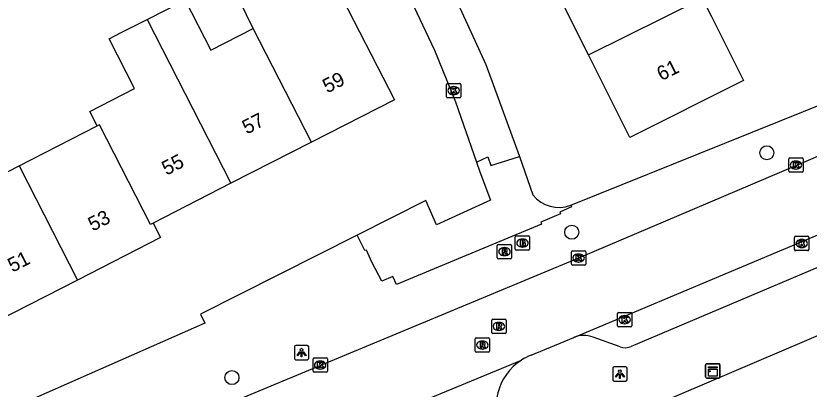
# Model space of a CAD drawing. Extents: x 157793 to 159380, y 380882 to 382313.
# Drawn here: x 158544.3 to 158599.6, y 381609.4 to 381635.4 of the extents above; entities that cross this region are included whole.
import ezdxf

# ---------------------------------------------------------------- set-up
doc = ezdxf.new("R2010")
doc.units = 0
for name, color, linetype in [('IMGEO_Boom', 7, 'Continuous'), ('IMGEO_Brandkraan', 7, 'Continuous'), ('IMGEO_Kast', 7, 'Continuous'), ('IMGEO_Kolk', 7, 'Continuous'), ('IMGEO_Lichtpunt', 7, 'Continuous'), ('IMGEO_Pand', 7, 'Continuous'), ('IMGEO_Pand_nummerreeks', 7, 'Continuous'), ('IMGEO_Rijbaan_lokaal_open', 7, 'Continuous'), ('IMGEO_Rioolput', 7, 'Continuous'), ('IMGEO_Voetpad_open', 7, 'Continuous')]:
    doc.layers.add(name, color=color, linetype=linetype)

msp = doc.modelspace()

# ---------------------------------------------------------------- linework, layer by layer
at = {"layer": 'IMGEO_Boom'}
for centre in [(158596.606, 381625.864), (158583.011, 381620.324), (158559.332, 381610.187)]:
    msp.add_circle(centre, 0.489, dxfattribs=at)
at = {"layer": 'IMGEO_Brandkraan'}
for p, q in [((158579.072, 381619.139), (158579.072, 381619.991)), ((158579.147, 381620.065), (158579.999, 381620.065)), ((158579.56, 381619.845), (158579.585, 381619.845)), ((158580.073, 381619.991), (158580.073, 381619.139)), ((158579.999, 381619.065), (158579.147, 381619.065)), ((158579.583, 381619.285), (158579.558, 381619.285))]:
    msp.add_line(p, q, dxfattribs=at)
for points in [[(158579.072, 381619.139), (158579.072, 381619.991)], [(158579.147, 381620.065), (158579.999, 381620.065)], [(158579.42, 381619.765), (158579.42, 381619.365), (158579.633, 381619.365)], [(158579.651, 381619.765), (158579.42, 381619.765)], [(158579.599, 381619.684), (158579.545, 381619.684), (158579.545, 381619.608)], [(158579.545, 381619.608), (158579.598, 381619.608)], [(158580.073, 381619.991), (158580.073, 381619.139)], [(158579.999, 381619.065), (158579.147, 381619.065)], [(158579.607, 381619.532), (158579.545, 381619.532), (158579.545, 381619.451)], [(158579.545, 381619.451), (158579.607, 381619.451)]]:
    msp.add_lwpolyline(points, dxfattribs=at)
for centre, radius, start, end in [((158579.149, 381619.989), 0.0765, 91.552, 178.448), ((158579.149, 381619.989), 0.0765, 91.552, 178.448), ((158579.6, 381619.646), 0.0379, 267.8285, 90.9355), ((158579.655, 381619.62), 0.145, 59.4692, 91.5367), ((158579.68, 381619.667), 0.0922, 285.5137, 58.1501), ((158579.685, 381619.475), 0.105, 301.3115, 78.989), ((158579.997, 381619.989), 0.0765, 1.552, 88.448), ((158579.997, 381619.989), 0.0765, 1.552, 88.448), ((158579.149, 381619.141), 0.0765, 181.552, 268.448), ((158579.149, 381619.141), 0.0765, 181.552, 268.448), ((158579.608, 381619.491), 0.0404, 269.8759, 90.5077), ((158579.639, 381619.616), 0.251, 268.6676, 293.5347), ((158579.997, 381619.141), 0.0765, 271.552, 358.448), ((158579.997, 381619.141), 0.0765, 271.552, 358.448)]:
    msp.add_arc(centre, radius, start, end, dxfattribs=at)
for centre, major_axis, ratio, start_param, end_param in [((158579.559, 381619.565), (-0.387, 0.002), 0.722429, 4.712389, 7.853982), ((158579.584, 381619.565), (-0.39, 0.002), 0.717154, 1.570796, 4.712389)]:
    msp.add_ellipse(centre, major_axis=major_axis, ratio=ratio, start_param=start_param, end_param=end_param, dxfattribs=at)
at = {"layer": 'IMGEO_Kast'}
for p, q in [((158592.34, 381610.232), (158592.34, 381611.073)), ((158592.34, 381611.073), (158592.34, 381610.232)), ((158592.415, 381611.157), (158593.256, 381611.157)), ((158593.256, 381611.157), (158592.415, 381611.157)), ((158593.34, 381611.082), (158593.34, 381610.241)), ((158593.34, 381610.241), (158593.34, 381611.082)), ((158593.265, 381610.157), (158592.424, 381610.157)), ((158592.424, 381610.157), (158593.265, 381610.157))]:
    msp.add_line(p, q, dxfattribs=at)
for points in [[(158592.535, 381610.947), (158593.135, 381610.947), (158593.135, 381610.862), (158592.535, 381610.862), (158592.535, 381610.947)], [(158592.535, 381610.772), (158593.135, 381610.772), (158593.135, 381610.283), (158592.535, 381610.283), (158592.535, 381610.772)]]:
    msp.add_lwpolyline(points, dxfattribs=at)
msp.add_circle((158592.619, 381610.621), 0.0377, dxfattribs=at)
for centre, start, end in [((158592.418, 381611.079), 92.4484, 184.2845), ((158592.418, 381611.079), 92.4484, 184.2845), ((158593.262, 381611.079), 2.4484, 94.2845), ((158593.262, 381611.079), 2.4484, 94.2845), ((158592.418, 381610.235), 182.4484, 274.2845), ((158592.418, 381610.235), 182.4484, 274.2845), ((158593.262, 381610.235), 272.4484, 4.2845), ((158593.262, 381610.235), 272.4484, 4.2845)]:
    msp.add_arc(centre, 0.0779, start, end, dxfattribs=at)
at = {"layer": 'IMGEO_Kolk'}
for p, q in [((158574.354, 381630.694), (158575.206, 381630.694)), ((158574.279, 381629.768), (158574.279, 381630.62)), ((158574.767, 381630.474), (158574.792, 381630.474)), ((158575.28, 381630.62), (158575.28, 381629.768)), ((158575.206, 381629.694), (158574.354, 381629.694)), ((158574.79, 381629.914), (158574.765, 381629.914)), ((158598.13, 381624.576), (158598.13, 381625.428)), ((158598.205, 381625.502), (158599.057, 381625.502)), ((158598.618, 381625.282), (158598.643, 381625.282)), ((158599.131, 381625.428), (158599.131, 381624.576)), ((158598.641, 381624.722), (158598.616, 381624.722)), ((158599.057, 381624.502), (158598.205, 381624.502)), ((158598.536, 381619.111), (158598.536, 381619.963)), ((158598.611, 381620.037), (158599.463, 381620.037)), ((158599.024, 381619.817), (158599.049, 381619.817)), ((158599.537, 381619.963), (158599.537, 381619.111)), ((158583.06, 381619.024), (158583.912, 381619.024)), ((158599.463, 381619.037), (158598.611, 381619.037)), ((158599.047, 381619.257), (158599.022, 381619.257)), ((158582.985, 381618.098), (158582.985, 381618.95)), ((158583.473, 381618.804), (158583.498, 381618.804)), ((158583.986, 381618.95), (158583.986, 381618.098)), ((158583.912, 381618.024), (158583.06, 381618.024)), ((158583.496, 381618.244), (158583.471, 381618.244)), ((158586.192, 381613.801), (158586.192, 381614.653)), ((158586.267, 381614.727), (158587.119, 381614.727)), ((158587.193, 381614.653), (158587.193, 381613.801)), ((158586.68, 381614.507), (158586.705, 381614.507)), ((158587.119, 381613.727), (158586.267, 381613.727)), ((158586.703, 381613.947), (158586.678, 381613.947)), ((158564.979, 381610.633), (158564.979, 381611.485)), ((158565.054, 381611.559), (158565.906, 381611.559)), ((158565.467, 381611.339), (158565.492, 381611.339)), ((158565.98, 381611.485), (158565.98, 381610.633)), ((158565.49, 381610.779), (158565.465, 381610.779)), ((158565.906, 381610.559), (158565.054, 381610.559))]:
    msp.add_line(p, q, dxfattribs=at)
for points in [[(158574.354, 381630.694), (158575.206, 381630.694)], [(158574.279, 381629.768), (158574.279, 381630.62)], [(158574.6, 381630.394), (158574.723, 381630.394), (158574.723, 381630.243), (158574.853, 381630.394), (158575.017, 381630.394), (158574.871, 381630.243), (158575.024, 381629.994), (158574.872, 381629.994), (158574.787, 381630.158), (158574.723, 381630.091), (158574.723, 381629.994), (158574.6, 381629.994), (158574.6, 381630.394)], [(158575.28, 381630.62), (158575.28, 381629.768)], [(158575.206, 381629.694), (158574.354, 381629.694)], [(158598.13, 381624.576), (158598.13, 381625.428)], [(158598.205, 381625.502), (158599.057, 381625.502)], [(158598.451, 381625.202), (158598.574, 381625.202), (158598.574, 381625.051), (158598.704, 381625.202), (158598.868, 381625.202), (158598.722, 381625.051), (158598.875, 381624.802), (158598.723, 381624.802), (158598.638, 381624.966), (158598.574, 381624.899), (158598.574, 381624.802), (158598.451, 381624.802), (158598.451, 381625.202)], [(158599.131, 381625.428), (158599.131, 381624.576)], [(158599.057, 381624.502), (158598.205, 381624.502)], [(158598.536, 381619.111), (158598.536, 381619.963)], [(158598.611, 381620.037), (158599.463, 381620.037)], [(158598.857, 381619.737), (158598.98, 381619.737), (158598.98, 381619.586), (158599.11, 381619.737), (158599.274, 381619.737), (158599.128, 381619.586), (158599.281, 381619.337), (158599.129, 381619.337), (158599.044, 381619.501), (158598.98, 381619.434), (158598.98, 381619.337), (158598.857, 381619.337), (158598.857, 381619.737)], [(158599.537, 381619.963), (158599.537, 381619.111)], [(158583.06, 381619.024), (158583.912, 381619.024)], [(158599.463, 381619.037), (158598.611, 381619.037)], [(158582.985, 381618.098), (158582.985, 381618.95)], [(158583.306, 381618.724), (158583.429, 381618.724), (158583.429, 381618.573), (158583.559, 381618.724), (158583.723, 381618.724), (158583.577, 381618.573), (158583.73, 381618.324), (158583.578, 381618.324), (158583.493, 381618.488), (158583.429, 381618.421), (158583.429, 381618.324), (158583.306, 381618.324), (158583.306, 381618.724)], [(158583.986, 381618.95), (158583.986, 381618.098)], [(158583.912, 381618.024), (158583.06, 381618.024)], [(158586.192, 381613.801), (158586.192, 381614.653)], [(158586.267, 381614.727), (158587.119, 381614.727)], [(158587.193, 381614.653), (158587.193, 381613.801)], [(158586.513, 381614.427), (158586.636, 381614.427), (158586.636, 381614.276), (158586.766, 381614.427), (158586.93, 381614.427), (158586.784, 381614.276), (158586.937, 381614.027), (158586.785, 381614.027), (158586.7, 381614.191), (158586.636, 381614.124), (158586.636, 381614.027), (158586.513, 381614.027), (158586.513, 381614.427)], [(158587.119, 381613.727), (158586.267, 381613.727)], [(158564.979, 381610.633), (158564.979, 381611.485)], [(158565.054, 381611.559), (158565.906, 381611.559)], [(158565.98, 381611.485), (158565.98, 381610.633)], [(158565.3, 381611.259), (158565.423, 381611.259), (158565.423, 381611.108), (158565.553, 381611.259), (158565.717, 381611.259), (158565.571, 381611.108), (158565.724, 381610.859), (158565.572, 381610.859), (158565.487, 381611.023), (158565.423, 381610.956), (158565.423, 381610.859), (158565.3, 381610.859), (158565.3, 381611.259)], [(158565.906, 381610.559), (158565.054, 381610.559)]]:
    msp.add_lwpolyline(points, dxfattribs=at)
for centre, start, end in [((158574.356, 381630.618), 91.552, 178.448), ((158574.356, 381630.618), 91.552, 178.448), ((158575.204, 381630.618), 1.552, 88.448), ((158575.204, 381630.618), 1.552, 88.448), ((158574.356, 381629.77), 181.552, 268.448), ((158574.356, 381629.77), 181.552, 268.448), ((158575.204, 381629.77), 271.552, 358.448), ((158575.204, 381629.77), 271.552, 358.448), ((158598.207, 381625.426), 91.552, 178.448), ((158598.207, 381625.426), 91.552, 178.448), ((158599.055, 381625.426), 1.552, 88.448), ((158599.055, 381625.426), 1.552, 88.448), ((158598.207, 381624.578), 181.552, 268.448), ((158598.207, 381624.578), 181.552, 268.448), ((158599.055, 381624.578), 271.552, 358.448), ((158599.055, 381624.578), 271.552, 358.448), ((158598.613, 381619.961), 91.552, 178.448), ((158598.613, 381619.961), 91.552, 178.448), ((158599.461, 381619.961), 1.552, 88.448), ((158599.461, 381619.961), 1.552, 88.448), ((158583.062, 381618.948), 91.552, 178.448), ((158583.062, 381618.948), 91.552, 178.448), ((158583.91, 381618.948), 1.552, 88.448), ((158583.91, 381618.948), 1.552, 88.448), ((158598.613, 381619.113), 181.552, 268.448), ((158598.613, 381619.113), 181.552, 268.448), ((158599.461, 381619.113), 271.552, 358.448), ((158599.461, 381619.113), 271.552, 358.448), ((158583.062, 381618.1), 181.552, 268.448), ((158583.062, 381618.1), 181.552, 268.448), ((158583.91, 381618.1), 271.552, 358.448), ((158583.91, 381618.1), 271.552, 358.448), ((158586.269, 381614.651), 91.552, 178.448), ((158586.269, 381614.651), 91.552, 178.448), ((158587.117, 381614.651), 1.552, 88.448), ((158587.117, 381614.651), 1.552, 88.448), ((158586.269, 381613.803), 181.552, 268.448), ((158586.269, 381613.803), 181.552, 268.448), ((158587.117, 381613.803), 271.552, 358.448), ((158587.117, 381613.803), 271.552, 358.448), ((158565.056, 381611.483), 91.552, 178.448), ((158565.056, 381611.483), 91.552, 178.448), ((158565.904, 381611.483), 1.552, 88.448), ((158565.904, 381611.483), 1.552, 88.448), ((158565.056, 381610.635), 181.552, 268.448), ((158565.056, 381610.635), 181.552, 268.448), ((158565.904, 381610.635), 271.552, 358.448), ((158565.904, 381610.635), 271.552, 358.448)]:
    msp.add_arc(centre, 0.0765, start, end, dxfattribs=at)
for centre, major_axis, ratio, start_param, end_param in [((158574.766, 381630.194), (-0.387, 0.002), 0.722429, 4.712389, 7.853982), ((158574.791, 381630.194), (-0.39, 0.002), 0.717154, 1.570796, 4.712389), ((158598.617, 381625.002), (-0.387, 0.002), 0.722429, 4.712389, 7.853982), ((158598.642, 381625.002), (-0.39, 0.002), 0.717154, 1.570796, 4.712389), ((158599.023, 381619.537), (-0.387, 0.002), 0.722429, 4.712389, 7.853982), ((158599.048, 381619.537), (-0.39, 0.002), 0.717154, 1.570796, 4.712389), ((158583.472, 381618.524), (-0.387, 0.002), 0.722429, 4.712389, 7.853982), ((158583.497, 381618.524), (-0.39, 0.002), 0.717154, 1.570796, 4.712389), ((158586.679, 381614.227), (-0.387, 0.002), 0.722429, 4.712389, 7.853982), ((158586.704, 381614.227), (-0.39, 0.002), 0.717154, 1.570796, 4.712389), ((158565.466, 381611.059), (-0.387, 0.002), 0.722429, 4.712389, 7.853982), ((158565.491, 381611.059), (-0.39, 0.002), 0.717154, 1.570796, 4.712389)]:
    msp.add_ellipse(centre, major_axis=major_axis, ratio=ratio, start_param=start_param, end_param=end_param, dxfattribs=at)
at = {"layer": 'IMGEO_Lichtpunt'}
for p, q in [((158564.582, 381612.43), (158563.774, 381612.43)), ((158564.582, 381612.43), (158563.774, 381612.43)), ((158563.68, 381612.335), (158563.68, 381611.528)), ((158563.68, 381612.335), (158563.68, 381611.528)), ((158564.676, 381611.528), (158564.676, 381612.335)), ((158564.676, 381611.528), (158564.676, 381612.335)), ((158563.774, 381611.434), (158564.582, 381611.434)), ((158563.774, 381611.434), (158564.582, 381611.434)), ((158585.865, 381610.838), (158585.865, 381610.031)), ((158585.865, 381610.838), (158585.865, 381610.031)), ((158586.767, 381610.933), (158585.959, 381610.933)), ((158586.767, 381610.933), (158585.959, 381610.933)), ((158586.861, 381610.031), (158586.861, 381610.838)), ((158586.861, 381610.031), (158586.861, 381610.838)), ((158585.959, 381609.937), (158586.767, 381609.937)), ((158585.959, 381609.937), (158586.767, 381609.937))]:
    msp.add_line(p, q, dxfattribs=at)
for points in [[(158564.054, 381611.999), (158564.093, 381611.971), (158563.905, 381611.709), (158563.867, 381611.736), (158564.054, 381611.999)], [(158564.156, 381611.951), (158564.203, 381611.951), (158564.203, 381611.629), (158564.156, 381611.629), (158564.156, 381611.951)], [(158564.266, 381611.971), (158564.304, 381611.998), (158564.491, 381611.736), (158564.452, 381611.708), (158564.266, 381611.971)], [(158586.239, 381610.502), (158586.278, 381610.474), (158586.09, 381610.212), (158586.052, 381610.239), (158586.239, 381610.502)], [(158586.341, 381610.454), (158586.388, 381610.454), (158586.388, 381610.132), (158586.341, 381610.132), (158586.341, 381610.454)], [(158586.451, 381610.474), (158586.489, 381610.501), (158586.676, 381610.239), (158586.637, 381610.211), (158586.451, 381610.474)]]:
    msp.add_lwpolyline(points, dxfattribs=at)
for centre in [(158564.179, 381612.133), (158586.364, 381610.636)]:
    msp.add_circle(centre, 0.0994, dxfattribs=at)
for centre, start, end in [((158563.774, 381612.335), 90, 180), ((158563.774, 381612.335), 90, 180), ((158564.582, 381612.335), 0, 90), ((158564.582, 381612.335), 0, 90), ((158563.774, 381611.528), 180, 270), ((158563.774, 381611.528), 180, 270), ((158564.582, 381611.528), 270, 0), ((158564.582, 381611.528), 270, 360), ((158585.959, 381610.838), 90, 180), ((158585.959, 381610.838), 90, 180), ((158586.767, 381610.838), 0, 90), ((158586.767, 381610.838), 0, 90), ((158585.959, 381610.031), 180, 270), ((158585.959, 381610.031), 180, 270), ((158586.767, 381610.031), 270, 0), ((158586.767, 381610.031), 270, 360)]:
    msp.add_arc(centre, 0.0946, start, end, dxfattribs=at)
at = {"layer": 'IMGEO_Pand'}
for points in [[(158560.818, 381634.528), (158558.963, 381638.319), (158562.15, 381639.95), (158564.072, 381636.193), (158566.6, 381637.486), (158570.655, 381629.558), (158564.873, 381626.601)], [(158584.187, 381632.681), (158581.367, 381638.315)], [(158553.419, 381635.157), (158556.07, 381636.513), (158557.859, 381633.015), (158560.818, 381634.528)], [(158592.098, 381636.64), (158592.737, 381635.364), (158594.975, 381630.893), (158587.063, 381626.934), (158584.187, 381632.681)], [(158584.187, 381632.681), (158592.098, 381636.64)], [(158549.938, 381627.733), (158549.418, 381628.749), (158552.534, 381630.343), (158550.766, 381633.8), (158551.619, 381634.236), (158553.419, 381635.157)], [(158553.419, 381635.157), (158559.263, 381623.732)], [(158564.873, 381626.601), (158560.818, 381634.528)], [(158544.491, 381624.947), (158549.938, 381627.733)], [(158553.844, 381620.96), (158553.656, 381620.864), (158550.099, 381627.816), (158549.938, 381627.733)], [(158564.873, 381626.601), (158559.263, 381623.732)], [(158538.882, 381622.078), (158544.491, 381624.947)], [(158544.491, 381624.947), (158548.562, 381616.986)], [(158559.263, 381623.732), (158553.844, 381620.96)], [(158553.844, 381620.96), (158554.36, 381619.951), (158548.562, 381616.986)], [(158548.562, 381616.986), (158542.954, 381614.118)]]:
    msp.add_lwpolyline(points, dxfattribs=at)
at = {"layer": 'IMGEO_Rijbaan_lokaal_open'}
for points in [[(158604.623, 381627.506), (158583.486, 381618.524), (158558.568, 381608.16)], [(158583.153, 381612.994), (158606.565, 381622.843)], [(158580.177, 381611.756), (158583.153, 381612.994)], [(158567.988, 381606.645), (158579.503, 381611.408)]]:
    msp.add_lwpolyline(points, dxfattribs=at)
for centre, radius, start, end in [((158581.608, 381608.159), 3.871, 122.9383, 207.9048), ((158581.634, 381608.107), 3.93, 111.7696, 122.8469)]:
    msp.add_arc(centre, radius, start, end, dxfattribs=at)
at = {"layer": 'IMGEO_Rioolput'}
for p, q in [((158577.82, 381618.543), (158577.82, 381619.395)), ((158577.895, 381619.469), (158578.747, 381619.469)), ((158578.308, 381619.249), (158578.333, 381619.249)), ((158578.821, 381619.395), (158578.821, 381618.543)), ((158578.331, 381618.689), (158578.306, 381618.689)), ((158578.747, 381618.469), (158577.895, 381618.469)), ((158577.435, 381613.334), (158577.435, 381614.186)), ((158577.51, 381614.26), (158578.362, 381614.26)), ((158578.436, 381614.186), (158578.436, 381613.334)), ((158577.923, 381614.04), (158577.948, 381614.04)), ((158576.354, 381612.959), (158577.206, 381612.959)), ((158578.362, 381613.26), (158577.51, 381613.26)), ((158577.946, 381613.48), (158577.921, 381613.48)), ((158576.279, 381612.033), (158576.279, 381612.885)), ((158576.767, 381612.739), (158576.792, 381612.739)), ((158577.28, 381612.885), (158577.28, 381612.033)), ((158577.206, 381611.959), (158576.354, 381611.959)), ((158576.79, 381612.179), (158576.765, 381612.179))]:
    msp.add_line(p, q, dxfattribs=at)
for points in [[(158577.82, 381618.543), (158577.82, 381619.395)], [(158577.895, 381619.469), (158578.747, 381619.469)], [(158578.409, 381619.167), (158578.157, 381619.169), (158578.157, 381618.769)], [(158578.335, 381619.088), (158578.281, 381619.088), (158578.281, 381619.007)], [(158578.821, 381619.395), (158578.821, 381618.543)], [(158578.157, 381618.769), (158578.281, 381618.769), (158578.281, 381618.931), (158578.292, 381618.931)], [(158578.281, 381619.007), (158578.333, 381619.007)], [(158578.339, 381618.902), (158578.41, 381618.769), (158578.55, 381618.769), (158578.485, 381618.895)], [(158578.747, 381618.469), (158577.895, 381618.469)], [(158577.435, 381613.334), (158577.435, 381614.186)], [(158577.51, 381614.26), (158578.362, 381614.26)], [(158578.436, 381614.186), (158578.436, 381613.334)], [(158578.024, 381613.958), (158577.772, 381613.96), (158577.772, 381613.56)], [(158577.772, 381613.56), (158577.896, 381613.56), (158577.896, 381613.722), (158577.907, 381613.722)], [(158577.95, 381613.879), (158577.896, 381613.879), (158577.896, 381613.798)], [(158577.896, 381613.798), (158577.948, 381613.798)], [(158577.954, 381613.693), (158578.025, 381613.56), (158578.165, 381613.56), (158578.1, 381613.686)], [(158576.354, 381612.959), (158577.206, 381612.959)], [(158578.362, 381613.26), (158577.51, 381613.26)], [(158576.279, 381612.033), (158576.279, 381612.885)], [(158576.868, 381612.657), (158576.616, 381612.659), (158576.616, 381612.259)], [(158576.616, 381612.259), (158576.74, 381612.259), (158576.74, 381612.421), (158576.751, 381612.421)], [(158576.794, 381612.578), (158576.74, 381612.578), (158576.74, 381612.497)], [(158576.74, 381612.497), (158576.792, 381612.497)], [(158576.798, 381612.392), (158576.869, 381612.259), (158577.009, 381612.259), (158576.944, 381612.385)], [(158577.28, 381612.885), (158577.28, 381612.033)], [(158577.206, 381611.959), (158576.354, 381611.959)]]:
    msp.add_lwpolyline(points, dxfattribs=at)
for centre, radius, start, end in [((158577.897, 381619.393), 0.0765, 91.552, 178.448), ((158577.897, 381619.393), 0.0765, 91.552, 178.448), ((158578.341, 381618.992), 0.0964, 77.0061, 93.1865), ((158578.355, 381619.049), 0.0378, 276.6634, 79.6772), ((158578.408, 381619.057), 0.109, 350.3612, 89.416), ((158578.406, 381619.057), 0.112, 277.5842, 350.9817), ((158578.745, 381619.393), 0.0765, 1.552, 88.448), ((158578.745, 381619.393), 0.0765, 1.552, 88.448), ((158577.897, 381618.545), 0.0765, 181.552, 268.448), ((158577.897, 381618.545), 0.0765, 181.552, 268.448), ((158578.291, 381618.878), 0.0533, 26.0293, 88.6989), ((158578.317, 381619.196), 0.19, 274.7715, 282.9687), ((158578.39, 381618.842), 0.108, 29.5134, 73.7905), ((158578.745, 381618.545), 0.0765, 271.552, 358.448), ((158578.745, 381618.545), 0.0765, 271.552, 358.448), ((158577.512, 381614.184), 0.0765, 91.552, 178.448), ((158577.512, 381614.184), 0.0765, 91.552, 178.448), ((158578.36, 381614.184), 0.0765, 1.552, 88.448), ((158578.36, 381614.184), 0.0765, 1.552, 88.448), ((158577.906, 381613.669), 0.0533, 26.0293, 88.6989), ((158577.932, 381613.987), 0.19, 274.7715, 282.9687), ((158577.956, 381613.783), 0.0964, 77.0061, 93.1865), ((158577.97, 381613.84), 0.0378, 276.6634, 79.6772), ((158578.023, 381613.848), 0.109, 350.3612, 89.416), ((158578.021, 381613.848), 0.112, 277.5842, 350.9817), ((158578.005, 381613.633), 0.108, 29.5134, 73.7905), ((158576.356, 381612.883), 0.0765, 91.552, 178.448), ((158576.356, 381612.883), 0.0765, 91.552, 178.448), ((158577.204, 381612.883), 0.0765, 1.552, 88.448), ((158577.204, 381612.883), 0.0765, 1.552, 88.448), ((158577.512, 381613.336), 0.0765, 181.552, 268.448), ((158577.512, 381613.336), 0.0765, 181.552, 268.448), ((158578.36, 381613.336), 0.0765, 271.552, 358.448), ((158578.36, 381613.336), 0.0765, 271.552, 358.448), ((158576.75, 381612.368), 0.0533, 26.0293, 88.6989), ((158576.776, 381612.686), 0.19, 274.7715, 282.9687), ((158576.8, 381612.482), 0.0964, 77.0061, 93.1865), ((158576.814, 381612.539), 0.0378, 276.6634, 79.6772), ((158576.867, 381612.547), 0.109, 350.3612, 89.416), ((158576.865, 381612.547), 0.112, 277.5842, 350.9817), ((158576.849, 381612.332), 0.108, 29.5134, 73.7905), ((158576.356, 381612.035), 0.0765, 181.552, 268.448), ((158576.356, 381612.035), 0.0765, 181.552, 268.448), ((158577.204, 381612.035), 0.0765, 271.552, 358.448), ((158577.204, 381612.035), 0.0765, 271.552, 358.448)]:
    msp.add_arc(centre, radius, start, end, dxfattribs=at)
for centre, major_axis, ratio, start_param, end_param in [((158578.307, 381618.969), (-0.387, 0.002), 0.722429, 4.712389, 7.853982), ((158578.332, 381618.969), (-0.39, 0.002), 0.717154, 1.570796, 4.712389), ((158577.922, 381613.76), (-0.387, 0.002), 0.722429, 4.712389, 7.853982), ((158577.947, 381613.76), (-0.39, 0.002), 0.717154, 1.570796, 4.712389), ((158576.766, 381612.459), (-0.387, 0.002), 0.722429, 4.712389, 7.853982), ((158576.791, 381612.459), (-0.39, 0.002), 0.717154, 1.570796, 4.712389)]:
    msp.add_ellipse(centre, major_axis=major_axis, ratio=ratio, start_param=start_param, end_param=end_param, dxfattribs=at)
at = {"layer": 'IMGEO_Voetpad_open'}
for points in [[(158559.87, 381659.801), (158560.786, 381658.613), (158561.514, 381657.669), (158561.782, 381657.352), (158566.455, 381651.16), (158568.005, 381648.883), (158569.476, 381646.553), (158570.864, 381644.174), (158574.185, 381638.215), (158577.024, 381632.011), (158579.336, 381625.681), (158579.361, 381625.602)], [(158559.135, 381655.829), (158559.306, 381655.907), (158563.841, 381649.89), (158566.029, 381646.671), (158568.069, 381643.358), (158569.958, 381639.955), (158571.801, 381636.532), (158573.452, 381633.012), (158574.905, 381629.406), (158576.365, 381625.217)], [(158582.943, 381622.212), (158608.109, 381632.352)], [(158621.599, 381626.68), (158610.177, 381622.046), (158602.983, 381619.064), (158587.151, 381612.364)], [(158576.365, 381625.217), (158576.594, 381624.539), (158577.358, 381622.561), (158573.589, 381620.844), (158572.848, 381622.543), (158568.05, 381620.122)], [(158576.365, 381625.217), (158577.172, 381625.579), (158577.382, 381624.965), (158579.361, 381625.602)], [(158579.361, 381625.602), (158580.306, 381622.94)], [(158582.943, 381622.212), (158583.003, 381622.102), (158582.178, 381621.731), (158582.235, 381621.596), (158580.844, 381621.014), (158580.901, 381620.874), (158570.794, 381616.681), (158570.541, 381617.242), (158569.77, 381616.913), (158569.085, 381618.235), (158568.708, 381619.076), (158568.594, 381619.05), (158568.05, 381620.122)], [(158568.05, 381620.122), (158557.141, 381614.605), (158557.436, 381613.972), (158533.815, 381603.569)], [(158605.381, 381613.172), (158604.6, 381615.009), (158581.784, 381605.275), (158581.325, 381605.07)], [(158586.389, 381612.342), (158584.493, 381613.006)]]:
    msp.add_lwpolyline(points, dxfattribs=at)
for centre, radius, start, end in [((158582.098, 381624.292), 2.245, 217.0368, 292.0966), ((158583.838, 381611.282), 1.844, 69.212, 111.8142), ((158586.745, 381613.22), 0.948, 247.9396, 295.3679)]:
    msp.add_arc(centre, radius, start, end, dxfattribs=at)

# ---------------------------------------------------------------- texts
at = {"layer": 'IMGEO_Pand_nummerreeks'}
for s, rotation, p in [('61', 26.5824, (158589.253, 381630.848)), ('59', 27.0875, (158565.97, 381629.992)), ('57', 27.0875, (158560.366, 381627.126)), ('55', 27.0875, (158554.762, 381624.26)), ('53', 27.0864, (158549.627, 381620.361)), ('51', 27.0864, (158544.029, 381617.498))]:
    msp.add_text(s, height=1, rotation=rotation, dxfattribs=at).set_placement(p)

doc.saveas('drawing.dxf')
